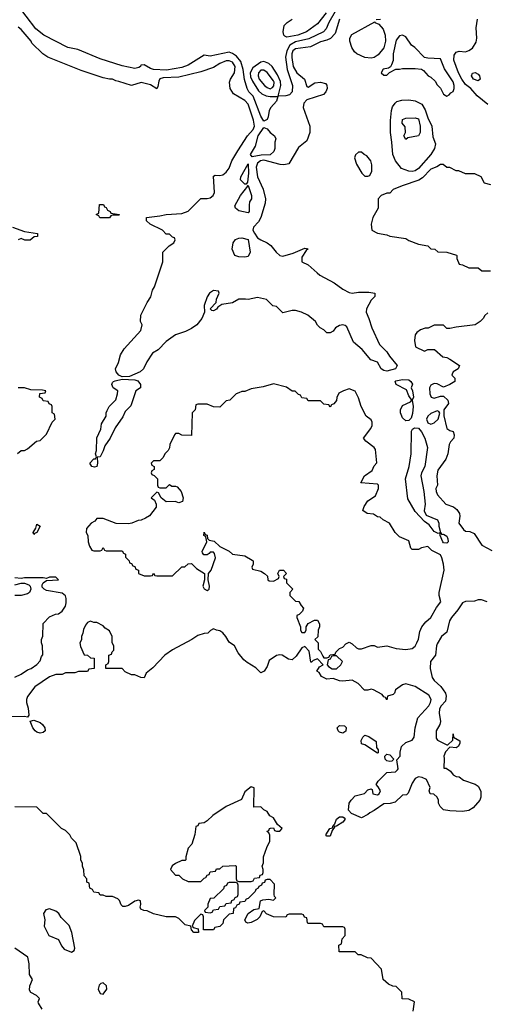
# Model space of a CAD drawing. Header units: inches. Extents: x 2380053 to 2584298, y 380219 to 546618.
# Tile 654 of 656: x 2525300 to 2528255, y 455353 to 461607. Entities that reach past the tile are written whole.
import ezdxf

# ---------------------------------------------------------------- set-up
doc = ezdxf.new("R2010")
doc.units = ezdxf.units.IN
doc.header["$MEASUREMENT"] = 0
doc.layers.add('C5425', color=7, linetype='Continuous')
doc.layers.add('C5426', color=7, linetype='Continuous')

msp = doc.modelspace()

# ---------------------------------------------------------------- linework, layer by layer
at = {"layer": 'C5425', "color": 2}
for points, elevation in [([(2527187, 460000), (2527204.5, 459984.5), (2527295.9, 459935.9), (2527350, 459894.8), (2527390, 459874), (2527410, 459870.8), (2527450, 459877.3), (2527516, 459876), (2527554, 459870), (2527554, 459850), (2527530, 459826), (2527502, 459770), (2527498, 459750), (2527516, 459710), (2527534.8, 459650), (2527583.9, 459543.9), (2527630, 459497.3), (2527646, 459470), (2527694.8, 459410), (2527684.7, 459390), (2527630, 459375.8), (2527610, 459378.7), (2527594.5, 459390), (2527571.4, 459431.4), (2527527.7, 459447.7), (2527473.1, 459513.1), (2527419.1, 459559.1), (2527375.6, 459655.6), (2527365.4, 459665.4), (2527350, 459669.6), (2527330, 459664.5), (2527304.7, 459650), (2527290, 459628), (2527270, 459618), (2527250, 459618), (2527230, 459638), (2527206, 459650), (2527190, 459666), (2527178, 459690), (2527128, 459730), (2527088, 459750), (2527050, 459761.2), (2527030, 459761.2), (2526970, 459746), (2526930, 459786), (2526906, 459790), (2526866, 459830), (2526810, 459842), (2526750, 459829), (2526733.2, 459833.2), (2526690, 459833.2), (2526650.6, 459809.4), (2526582, 459798), (2526558, 459782), (2526550, 459769), (2526530, 459758), (2526520.4, 459760.4), (2526508, 459770), (2526548, 459810), (2526548.4, 459831.6), (2526566, 459870), (2526562, 459882), (2526530, 459888), (2526504.7, 459870), (2526490, 459846), (2526471.6, 459791.6), (2526474, 459750), (2526456, 459710), (2526424.7, 459670), (2526390, 459645.2), (2526352.8, 459627.2), (2526290, 459606), (2526230, 459564), (2526178, 459510), (2526142, 459490), (2526106.4, 459433.6), (2526086, 459390), (2526064.7, 459370), (2525998, 459342), (2525950, 459339), (2525930, 459348.7), (2525912.7, 459370), (2525909.2, 459390), (2525927, 459430), (2525940.5, 459479.5), (2525963.3, 459516.7), (2526070, 459634), (2526078, 459670), (2526066, 459690), (2526068, 459730), (2526108.7, 459810), (2526132.9, 459847.1), (2526144, 459890), (2526155.3, 459910), (2526185, 460000)], 22), ([(2528270, 459746), (2528251.6, 459728.4), (2528242, 459710), (2528222, 459690), (2528190.9, 459669.1), (2528070, 459655.3), (2528030, 459646), (2528010, 459646), (2527990, 459666), (2527930, 459666), (2527891.6, 459648.4), (2527872.7, 459647.3), (2527843.6, 459636.4), (2527819.6, 459620.4), (2527810, 459606), (2527804.7, 459570), (2527812, 459530), (2527870, 459502), (2527890, 459512), (2527931.6, 459511.6), (2527986.4, 459466.4), (2528010, 459462), (2528030, 459452), (2528092, 459410), (2528082, 459390), (2528052, 459370), (2528043.6, 459356.4), (2528042, 459350), (2528062, 459330), (2528062, 459310), (2528030.6, 459289.4), (2527990, 459274), (2527950, 459295.1), (2527930, 459297), (2527910, 459285.2), (2527901.6, 459270), (2527902, 459230), (2527910.7, 459210.7), (2527930, 459202.8), (2527970, 459216), (2527990, 459216), (2528018, 459190), (2528021, 459170), (2527991.3, 459130), (2527991.6, 459091.6), (2528011.1, 459011.1), (2528030, 458998), (2528051, 458991), (2528058, 458970), (2528056, 458950), (2528033.2, 458926.8), (2528024.9, 458910), (2528017.3, 458850), (2528004.5, 458815.5), (2527954.4, 458745.6), (2527947.7, 458710), (2527951, 458650), (2527941, 458630), (2527942.8, 458610), (2527951, 458590), (2528004.7, 458530), (2528052.8, 458512.8), (2528075.2, 458495.2), (2528090.8, 458470), (2528093.7, 458453.7), (2528086.8, 458410), (2528116, 458370), (2528130, 458358.8), (2528156, 458356), (2528184.7, 458344.7), (2528232, 458270), (2528296.8, 458236.8)], 26), ([(2525287.3, 458852.7), (2525310, 458872), (2525330, 458872), (2525350, 458882), (2525406, 458930), (2525430, 458934), (2525470, 458974), (2525506, 459050), (2525526, 459070), (2525522, 459102), (2525506, 459110), (2525506, 459150), (2525502, 459162), (2525487.3, 459167.3), (2525482, 459182), (2525450, 459186), (2525442, 459202), (2525426, 459210), (2525427.3, 459232.7), (2525462, 459238), (2525466, 459250), (2525445.4, 459254.6), (2525370, 459255.3), (2525330, 459268.7), (2525290, 459269.2)], 26), ([(2525270, 457431.3), (2525310, 457451), (2525350, 457478), (2525373.6, 457486.4), (2525408.4, 457511.6), (2525430, 457534), (2525438, 457562), (2525447.3, 457572.7), (2525446, 457630), (2525438, 457650), (2525438, 457670), (2525447.3, 457692.7), (2525448.4, 457771.6), (2525490, 457814), (2525528.4, 457831.6), (2525547.3, 457832.7), (2525570, 457851.3), (2525590, 457882), (2525595.6, 457904.4), (2525596.2, 457930), (2525590, 457948.7), (2525570, 457964.5), (2525470, 457982.7), (2525455.3, 457990), (2525443.7, 458003.7), (2525442, 458018), (2525448.7, 458031.3), (2525470, 458044.7), (2525546, 458050), (2525530, 458066), (2525490, 458066), (2525470, 458058), (2525450, 458062), (2525330, 458062), (2525310, 458058), (2525270, 458062)], 26), ([(2525270, 458018), (2525310, 458027.3), (2525330, 458027.3), (2525358.5, 458018.5), (2525366, 458010), (2525371, 457990), (2525362.8, 457970), (2525350, 457960.9), (2525310.6, 457949.4), (2525270, 457949.3)], 26), ([(2528266, 457910), (2528230, 457922), (2528210, 457922), (2528185.4, 457914.6), (2528130, 457912.3), (2528110, 457903.7), (2528080.6, 457859.4), (2528039.5, 457810), (2528028, 457788), (2528010, 457718), (2527976, 457690), (2527950, 457644), (2527944.4, 457630), (2527938.8, 457570), (2527907.7, 457530), (2527905.8, 457485.8), (2527917.3, 457430), (2527930, 457411), (2527972.4, 457372.4), (2528002, 457330), (2528005.5, 457310), (2528001.4, 457278.6), (2527974.8, 457250), (2527964.9, 457230), (2527962.5, 457202.5), (2527971.3, 457150), (2527966.8, 457130), (2527942.8, 457090), (2527943.6, 457043.6), (2527951.3, 457031.3), (2528010, 457002), (2528018, 457002), (2528048, 457032), (2528050, 457072), (2528054, 457050), (2528092.7, 457027.3), (2528094, 457010), (2528082, 456990), (2528070, 456982), (2528030, 456986), (2528002, 456958), (2527991.3, 456930), (2527994.8, 456914.8), (2527992.7, 456852.7), (2528007.3, 456852.7), (2528034.8, 456834.8), (2528052, 456810), (2528070, 456801), (2528090, 456798), (2528116.9, 456776.9), (2528190.7, 456750.7), (2528210, 456738), (2528226.4, 456706.4), (2528226.8, 456670), (2528221, 456650), (2528178, 456602), (2528150, 456584), (2528110, 456579), (2528030, 456582), (2527990, 456589.2), (2527968, 456610), (2527958, 456630), (2527958, 456650), (2527948.4, 456668.4), (2527928, 456688), (2527906, 456690), (2527898, 456710), (2527906, 456730), (2527882, 456782), (2527854.6, 456794.6), (2527830, 456799), (2527810, 456788), (2527790, 456758), (2527765.4, 456694.6), (2527755.3, 456684.7), (2527730, 456682), (2527682, 456638), (2527650.7, 456629.3), (2527610, 456626.6), (2527550, 456584), (2527522, 456570), (2527510, 456558), (2527470, 456538), (2527406, 456566), (2527386.6, 456586.6), (2527391.8, 456630), (2527402.9, 456650), (2527430, 456678), (2527487.3, 456692.7), (2527510, 456714.8), (2527530, 456722), (2527536.9, 456716.9), (2527542, 456690), (2527570, 456684), (2527582, 456690), (2527589, 456710), (2527575.5, 456735.5), (2527562, 456750), (2527574, 456770), (2527630, 456824.9), (2527686, 456830), (2527697.5, 456842.5), (2527701.2, 456850), (2527694, 456906), (2527714, 456930), (2527714.6, 456954.6), (2527724, 456990), (2527750, 457016), (2527790, 457031.3), (2527804, 457050), (2527809.3, 457109.3), (2527826.2, 457173.8), (2527897, 457250), (2527907.3, 457270), (2527911.6, 457290), (2527896.2, 457316.2), (2527810, 457372.7), (2527750, 457388), (2527730, 457382), (2527684.7, 457350), (2527678, 457330), (2527670, 457322), (2527634, 457310), (2527630, 457288), (2527622, 457302), (2527610, 457306), (2527600.4, 457320.4), (2527546, 457350), (2527530, 457354), (2527510, 457348), (2527489.1, 457349.1), (2527448.7, 457390), (2527410, 457413.2), (2527350, 457406), (2527330, 457408), (2527290, 457422), (2527250, 457419), (2527216.4, 457436.4), (2527200.4, 457460.4), (2527186, 457470), (2527203.1, 457496.9), (2527226, 457510), (2527190, 457548), (2527162, 457538), (2527152.7, 457527.3), (2527147.3, 457527.3), (2527136.4, 457596.4), (2527110, 457626), (2527090, 457618), (2527055.3, 457564.7), (2527030, 457542), (2527005.6, 457545.6), (2526966, 457570), (2526950, 457574), (2526930, 457569), (2526883.5, 457536.5), (2526870, 457498), (2526850.9, 457469.1), (2526830, 457458), (2526798, 457490), (2526743.8, 457523.8), (2526722.3, 457542.3), (2526686, 457586), (2526664, 457630), (2526630, 457653.2), (2526609.3, 457690), (2526590, 457713.2), (2526570, 457726), (2526549, 457729), (2526530, 457738), (2526511.6, 457728.4), (2526494, 457710), (2526470, 457708.7), (2526430, 457695.3), (2526392, 457670), (2526270, 457604), (2526222, 457570), (2526144.7, 457490), (2526103.5, 457456.5), (2526090, 457428), (2526070, 457428.7), (2526030, 457446), (2526010, 457446), (2525970, 457466), (2525950, 457486), (2525847.3, 457487.3), (2525846, 457510), (2525862, 457518), (2525866, 457530), (2525866, 457570), (2525882, 457578), (2525887.3, 457592.7), (2525898, 457602), (2525898, 457630), (2525888, 457650), (2525888, 457690), (2525870, 457726), (2525843.1, 457743.1), (2525830, 457758), (2525790, 457778), (2525770, 457778), (2525750, 457786), (2525730, 457778), (2525718, 457762), (2525705.4, 457734.6), (2525702, 457710), (2525692, 457690), (2525691.6, 457668.4), (2525682, 457650), (2525685.4, 457625.4), (2525710, 457574), (2525731.6, 457571.6), (2525750, 457554), (2525772.7, 457552.7), (2525772.7, 457487.3), (2525738, 457482), (2525730, 457468), (2525672.7, 457467.3), (2525650, 457458), (2525590, 457458), (2525570, 457448), (2525530, 457448), (2525490, 457433.2), (2525396, 457370), (2525350, 457308), (2525342.8, 457290), (2525342.8, 457270), (2525353.4, 457233.4), (2525358, 457190), (2525350, 457178), (2525330, 457182), (2525230, 457179)], 26), ([(2527798, 455310), (2527806, 455370), (2527770, 455386), (2527728, 455388), (2527726, 455430), (2527690, 455466), (2527668.4, 455468.4), (2527640.4, 455480.4), (2527606, 455510), (2527596.4, 455576.4), (2527530, 455646), (2527508.4, 455648.4), (2527467.3, 455667.3), (2527448.4, 455668.4), (2527430, 455686), (2527327.3, 455687.3), (2527326, 455730), (2527342, 455738), (2527346, 455770), (2527366, 455790), (2527366, 455830), (2527362, 455842), (2527350, 455846), (2527230, 455846), (2527222, 455862), (2527210, 455866), (2527130, 455866), (2527126, 455870), (2527122, 455902), (2527107.3, 455907.3), (2527102, 455922), (2527090, 455926), (2527010, 455926), (2526998, 455922), (2526990, 455906), (2526910, 455908), (2526867.3, 455927.3), (2526850, 455946), (2526838, 455942), (2526824.7, 455910), (2526807.1, 455892.9), (2526770, 455873.2), (2526749, 455869), (2526735.3, 455875.3), (2526729.3, 455890.7), (2526749.2, 455930.8), (2526785.2, 455954.8), (2526819, 455961), (2526829.1, 456010.9), (2526842.7, 456017.3), (2526882, 456022), (2526910, 456014), (2526926, 456030), (2526918, 456038), (2526915.3, 456050), (2526916.4, 456116.4), (2526890, 456146), (2526870, 456146), (2526858, 456142), (2526852.7, 456127.3), (2526838, 456122), (2526834, 456110), (2526818, 456102), (2526814, 456090), (2526798, 456082), (2526794, 456070), (2526750, 456026), (2526738, 456022), (2526730, 456006), (2526698, 456002), (2526694, 455990), (2526678, 455982), (2526670, 455966), (2526658, 455962), (2526654, 455930), (2526630, 455926), (2526594, 455890), (2526590, 455866), (2526570, 455848), (2526538, 455842), (2526530, 455826), (2526467.3, 455827.3), (2526466, 455910), (2526462, 455922), (2526450, 455926), (2526410, 455886), (2526394, 455850), (2526402, 455842), (2526432.7, 455832.7), (2526434, 455810), (2526406, 455810), (2526390, 455826), (2526386, 455850), (2526350, 455859), (2526310, 455899), (2526290, 455908.7), (2526230, 455908.7), (2526150, 455929), (2526110, 455948), (2526088.9, 455948.9), (2526070, 455958), (2526064, 455970), (2526068, 455988), (2526066, 456010), (2526054.6, 456014.6), (2526030, 456009), (2525990, 455981.2), (2525970, 455974), (2525955.3, 455975.3), (2525944.7, 455984.7), (2525933.6, 456013.6), (2525923.1, 456023.1), (2525890, 456038), (2525850, 456038), (2525830, 456046), (2525810, 456046), (2525802, 456062), (2525770, 456066), (2525762, 456082), (2525746, 456090), (2525742, 456122), (2525726, 456130), (2525726, 456150), (2525708.4, 456168.4), (2525707.3, 456207.3), (2525698, 456230), (2525698, 456250), (2525688.9, 456268.9), (2525687.3, 456292.7), (2525658, 456378), (2525629.1, 456409.1), (2525618, 456430), (2525590, 456458), (2525566, 456470), (2525470, 456566), (2525450, 456566), (2525410, 456606), (2525268.4, 456608.4)], 30), ([(2525443.1, 455323.1), (2525420.4, 455360.4), (2525418, 455370), (2525426, 455390), (2525406, 455410), (2525370, 455428), (2525363.2, 455443.2), (2525364, 455470), (2525382, 455510), (2525362.7, 455542.7), (2525360.9, 455610), (2525352.9, 455652.9), (2525270, 455709)], 34)]:
    msp.add_lwpolyline(points, dxfattribs=dict(at, elevation=elevation))
for points, elevation in [([(2526910, 459295.3), (2526844.5, 459275.5), (2526770, 459262), (2526730, 459246), (2526710, 459246), (2526690, 459238), (2526674, 459230), (2526634, 459190), (2526610, 459186), (2526570, 459146), (2526530, 459148), (2526490, 459166), (2526430, 459166), (2526418, 459162), (2526414, 459130), (2526394, 459110), (2526390, 458966), (2526330, 458968), (2526310, 458978), (2526290, 458978), (2526282, 458970), (2526252, 458910), (2526251.1, 458888.9), (2526242, 458870), (2526222, 458850), (2526210, 458826), (2526190, 458806), (2526150, 458806), (2526134, 458790), (2526138, 458778), (2526154, 458770), (2526154, 458750), (2526138, 458742), (2526134, 458730), (2526138, 458718), (2526152.7, 458712.7), (2526174, 458690), (2526174, 458650), (2526178, 458638), (2526190, 458634), (2526230, 458634), (2526250, 458654), (2526264.7, 458644.7), (2526290, 458644.7), (2526299.8, 458639.8), (2526326, 458610), (2526338, 458570), (2526334, 458546), (2526310, 458538), (2526287.3, 458547.3), (2526230, 458544), (2526198, 458570), (2526182, 458602), (2526170, 458606), (2526134, 458570), (2526156, 458556), (2526166.8, 458530), (2526166, 458510), (2526123.6, 458456.4), (2526099.6, 458440.4), (2526071.6, 458428.4), (2526052.7, 458427.3), (2526011.6, 458408.4), (2525990, 458406), (2525912.7, 458407.3), (2525830, 458438), (2525790, 458438), (2525776.9, 458423.1), (2525754, 458410), (2525723.6, 458376.4), (2525722, 458350), (2525732, 458330), (2525734, 458290), (2525743.6, 458263.6), (2525758, 458238), (2525770, 458234), (2525810, 458234), (2525822, 458238), (2525830, 458254), (2525838, 458238), (2525850, 458234), (2525950, 458234), (2525958, 458218), (2525971.6, 458211.6), (2525972.7, 458192.7), (2525994, 458170), (2525998, 458158), (2526010, 458154), (2526018, 458138), (2526030, 458134), (2526038, 458118), (2526054, 458110), (2526054, 458090), (2526090, 458074), (2526130, 458074), (2526142, 458078), (2526150, 458092), (2526158, 458078), (2526170, 458074), (2526270, 458074), (2526328.4, 458131.6), (2526347.3, 458132.7), (2526368.7, 458151.3), (2526390, 458154), (2526421.4, 458121.4), (2526474, 458090), (2526474, 458050), (2526462.8, 458010), (2526470, 457992), (2526490, 457981), (2526502, 457990), (2526505.2, 458010), (2526495.3, 458050), (2526498, 458090), (2526515.3, 458110), (2526542, 458190), (2526536.4, 458216.4), (2526530, 458226), (2526510, 458226), (2526503.6, 458216.4), (2526490, 458208.7), (2526468.9, 458208.9), (2526460.4, 458220.4), (2526458, 458230), (2526488, 458290), (2526482, 458322), (2526468.7, 458330), (2526470, 458352), (2526478, 458338), (2526490, 458334), (2526492.7, 458312.7), (2526502, 458302), (2526535.3, 458295.3), (2526570, 458262), (2526630, 458232), (2526650, 458212), (2526730, 458201), (2526775.3, 458175.3), (2526782, 458170), (2526782, 458150), (2526774, 458130), (2526778, 458118), (2526830, 458104.7), (2526854, 458090), (2526872.7, 458072.7), (2526874, 458050), (2526883.6, 458043.6), (2526910, 458042), (2526942, 458058), (2526946, 458070), (2526938, 458090), (2526948.4, 458111.6), (2526974, 458110), (2526994, 458090), (2526974, 458070), (2526978, 458058), (2526992.7, 458052.7), (2526994, 458030), (2527034, 457990), (2527014, 457970), (2527014, 457950), (2527050, 457914), (2527071.1, 457911.1), (2527085.4, 457885.4), (2527102, 457870), (2527094, 457850), (2527074, 457830), (2527058, 457822), (2527058, 457810), (2527082, 457750), (2527082, 457730), (2527090, 457714), (2527110, 457714), (2527118, 457730), (2527118, 457750), (2527130, 457772), (2527170, 457794), (2527190, 457794), (2527202, 457770), (2527202, 457750), (2527194, 457730), (2527191.6, 457688.4), (2527174, 457670), (2527194, 457650), (2527194, 457610), (2527210, 457594), (2527223.6, 457563.6), (2527230, 457554), (2527250, 457554), (2527262, 457558), (2527270, 457574), (2527302, 457578), (2527306, 457590), (2527330, 457614), (2527350, 457622), (2527370, 457642), (2527390, 457654), (2527410, 457642), (2527436.9, 457616.9), (2527450, 457611.3), (2527470, 457611.3), (2527530, 457632), (2527550, 457632), (2527570, 457622), (2527630, 457631.3), (2527690, 457614), (2527750, 457607.7), (2527790, 457614), (2527810, 457627.7), (2527820.9, 457650), (2527830, 457672), (2527839.4, 457720.6), (2527851.6, 457750), (2527877.4, 457782.6), (2527910, 457810.8), (2527945.6, 457874.4), (2527973.2, 457910), (2527961.2, 457950), (2527961.2, 457970), (2527993.2, 458110), (2527988.7, 458150), (2527979, 458190), (2527970, 458208), (2527916, 458236), (2527890, 458262), (2527850, 458253.2), (2527830, 458241.2), (2527790, 458242), (2527782, 458250), (2527770, 458298), (2527710, 458322), (2527682, 458350), (2527646, 458410), (2527606, 458430), (2527588, 458448), (2527570, 458448.7), (2527545.6, 458465.6), (2527506, 458470), (2527478, 458490), (2527485.6, 458514.4), (2527509.3, 458550.7), (2527557.2, 458582.8), (2527578, 458630), (2527578, 458650), (2527570, 458658), (2527466, 458666), (2527488.7, 458710), (2527536, 458744), (2527550, 458774), (2527567.3, 458792.7), (2527558, 458878), (2527549.3, 458890), (2527496, 458930), (2527482, 458950), (2527528.7, 459010), (2527538, 459030), (2527538, 459050), (2527530, 459066), (2527498, 459090), (2527468, 459150), (2527450, 459206), (2527428.4, 459248.4), (2527390, 459262), (2527354, 459250), (2527325.4, 459234.6), (2527312.7, 459207.3), (2527311.6, 459188.4), (2527292.7, 459167.3), (2527278, 459162), (2527270, 459146), (2527262, 459162), (2527230, 459166), (2527210, 459186), (2527130, 459186), (2527122, 459202), (2527090, 459206), (2527082, 459222), (2527070, 459226), (2527047.3, 459247.3), (2527030, 459248), (2526992.5, 459272.5)], 26), ([(2525774.4, 458765.6), (2525758, 458770), (2525745.2, 458790), (2525770, 458818), (2525782, 458818), (2525788, 458830), (2525782, 458850), (2525788.7, 458870), (2525788.9, 458951.1), (2525814.6, 459005.4), (2525820.4, 459039.6), (2525848, 459090), (2525848, 459110), (2525854.6, 459125.4), (2525868, 459150), (2525910, 459192), (2525921.2, 459230), (2525924, 459250), (2525894, 459270), (2525885.2, 459290), (2525890, 459302), (2525895.3, 459310), (2525905.8, 459314.2), (2525950, 459324.9), (2526030, 459320.7), (2526050, 459314), (2526066, 459290), (2526066, 459270), (2526038, 459250), (2526005.4, 459154.6), (2525970, 459118), (2525955.3, 459084.7), (2525905.2, 459014.8), (2525874.8, 458950), (2525839.8, 458900.2), (2525830, 458868), (2525811, 458830), (2525792, 458828), (2525794, 458790), (2525790, 458768.7)], 22), ([(2527750, 459059.3), (2527730, 459079.3), (2527717.6, 459110), (2527717.6, 459130), (2527730, 459156.3), (2527780.4, 459179.6), (2527788.7, 459190), (2527770, 459218), (2527755.5, 459255.5), (2527689, 459290), (2527682, 459310), (2527686.3, 459313.7), (2527730, 459321.6), (2527770, 459320.7), (2527782.8, 459310), (2527792.3, 459292.3), (2527784.7, 459270), (2527793.4, 459250), (2527798.8, 459210), (2527790.8, 459190), (2527797.6, 459150), (2527793.4, 459106.6), (2527784.5, 459075.5), (2527770, 459061.2)], 22), ([(2527950, 459122), (2527910, 459105.2), (2527890, 459089), (2527881.6, 459070), (2527890, 459047.3), (2527910, 459037.3), (2527930, 459046), (2527955.3, 459070), (2527967.3, 459107.3), (2527959, 459119)], 26), ([(2527978, 458338), (2527990, 458338.8), (2528010, 458326), (2528018, 458310), (2528018.8, 458290), (2528010, 458282.7), (2527990, 458285.1), (2527984.5, 458290), (2527968, 458332), (2527968, 458348), (2527956, 458344), (2527930, 458357.2), (2527898, 458398), (2527870, 458419), (2527810, 458483.7), (2527764.1, 458564.1), (2527749.3, 458690), (2527771.5, 458768.5), (2527785.1, 458850), (2527786.8, 458993.2), (2527793.2, 459006.8), (2527805.2, 459014.8), (2527830, 459013.4), (2527850.5, 458990), (2527870.7, 458950), (2527887.7, 458890), (2527870.4, 458770), (2527850.6, 458730), (2527846, 458710), (2527864.9, 458610), (2527874, 458530), (2527867.7, 458487.7), (2527880.5, 458460.5), (2527950.8, 458430), (2527961, 458410), (2527961, 458390), (2527970.7, 458350.7)], 22), ([(2525390, 458338), (2525385.2, 458350), (2525402, 458378), (2525410, 458402), (2525430.5, 458390), (2525410, 458349.2), (2525395.3, 458344.7)], 22), ([(2527310, 457566), (2527290, 457566), (2527278, 457562), (2527270, 457546), (2527258, 457542), (2527252, 457510), (2527259.6, 457499.6), (2527283.6, 457483.6), (2527310, 457484.7), (2527338, 457510), (2527348, 457530)], 26), ([(2525430, 457076), (2525410, 457081.2), (2525399, 457090), (2525384, 457110), (2525367.3, 457152.7), (2525390, 457158), (2525430, 457142.8), (2525446, 457130), (2525458.8, 457110), (2525461, 457090), (2525450, 457079)], 26), ([(2527350, 457075.3), (2527330, 457082), (2527322, 457090), (2527315.3, 457110), (2527330, 457124.7), (2527362, 457122), (2527371.1, 457111.1), (2527370, 457088)], 26), ([(2527570, 456948), (2527490, 457002), (2527468.7, 457008.7), (2527468, 457030), (2527478, 457050), (2527490, 457062), (2527515.3, 457055.3), (2527562, 457022), (2527564.7, 456984.7), (2527574, 456970), (2527574, 456950)], 26), ([(2527650, 456895.3), (2527630, 456899), (2527619, 456910), (2527618, 456930), (2527630, 456942), (2527650, 456938), (2527674, 456910), (2527670, 456906), (2527662, 456898)], 26), ([(2526770, 456735.3), (2526730, 456702), (2526706.8, 456653.2), (2526610, 456609), (2526526.4, 456553.6), (2526490, 456518), (2526470, 456506), (2526438, 456502), (2526430, 456486), (2526418, 456482), (2526412, 456432), (2526392, 456370), (2526370, 456346), (2526354, 456290), (2526354, 456270), (2526350, 456266), (2526330, 456266), (2526290, 456248), (2526267.1, 456232.9), (2526258, 456210), (2526290, 456174), (2526310, 456174), (2526334, 456150), (2526370, 456134), (2526450, 456134), (2526470, 456154), (2526482, 456158), (2526490, 456174), (2526502, 456178), (2526510, 456194), (2526542, 456198), (2526550, 456214), (2526570, 456214), (2526588.4, 456231.6), (2526670, 456234), (2526674, 456230), (2526674, 456150), (2526678, 456138), (2526690, 456134), (2526770, 456134), (2526782, 456138), (2526790, 456154), (2526822, 456158), (2526827.3, 456172.7), (2526842, 456178), (2526846, 456190), (2526846, 456210), (2526838, 456230), (2526847.3, 456252.7), (2526848, 456290), (2526868, 456350), (2526888, 456390), (2526887.3, 456427.3), (2526882, 456442), (2526868, 456450), (2526870, 456454), (2526882, 456458), (2526886, 456470), (2526892.7, 456472.7), (2526910, 456474), (2526918, 456458), (2526930, 456454), (2526950, 456454), (2526966, 456470), (2526936.4, 456496.4), (2526910, 456538), (2526888, 456550), (2526870, 456578), (2526850, 456588), (2526830, 456608), (2526786, 456606), (2526787.3, 456727.3)], 30), ([(2527302, 456482), (2527294, 456486), (2527298, 456478), (2527282.8, 456457.2), (2527270, 456421.2), (2527250, 456421.2), (2527243.7, 456430), (2527269.3, 456470), (2527284.7, 456475.3), (2527289.3, 456490), (2527299.5, 456500.5), (2527309.7, 456530.3), (2527330, 456544), (2527350, 456544.7), (2527358.8, 456538.8), (2527364.7, 456530), (2527351, 456510), (2527310, 456485.2)], 26), ([(2526670, 456126), (2526630, 456126), (2526618, 456122), (2526612.7, 456107.3), (2526598, 456102), (2526592.7, 456087.3), (2526532.7, 456027.3), (2526510, 456026), (2526494, 455990), (2526494, 455970), (2526474, 455950), (2526478, 455938), (2526510, 455934), (2526522, 455938), (2526530, 455954), (2526562, 455958), (2526570, 455974), (2526602, 455978), (2526610, 455994), (2526642, 455998), (2526647.3, 456012.7), (2526662, 456018), (2526667.3, 456032.7), (2526682, 456038), (2526686, 456050), (2526686, 456110), (2526682, 456122)], 30), ([(2525490, 455959), (2525466.4, 455953.6), (2525451.3, 455930), (2525458.8, 455890), (2525456, 455850), (2525486, 455790), (2525546, 455766), (2525564.9, 455724.9), (2525583.1, 455703.1), (2525630, 455684.7), (2525645.2, 455694.8), (2525649.4, 455710.6), (2525631.3, 455810), (2525614.7, 455854.7), (2525564.1, 455904.1), (2525549, 455930), (2525530, 455945.2)], 34), ([(2525830, 455489.2), (2525814.8, 455485.2), (2525804.5, 455475.5), (2525799.1, 455450), (2525810, 455421), (2525830, 455418.8), (2525854, 455450), (2525851.5, 455471.5)], 34)]:
    msp.add_lwpolyline(points, close=True, dxfattribs=dict(at, elevation=elevation))
at = {"layer": 'C5426', "color": 2}
for points, elevation in [([(2527301.7, 461658.3), (2527262.3, 461590), (2527245.3, 461550), (2527229.1, 461530.9), (2527135.3, 461484.7), (2527050, 461466), (2527014.6, 461445.4), (2526994.5, 461410), (2526986.5, 461370), (2526998, 461290), (2527032.4, 461190), (2527028.4, 461150), (2527013, 461130), (2526990, 461123.1), (2526941.2, 461121.2), (2526958, 461190), (2526955.7, 461215.7), (2526936.8, 461256.8), (2526901.6, 461310), (2526882, 461330), (2526850, 461341.7), (2526830, 461337.7), (2526778.8, 461301.2), (2526762.4, 461270), (2526764.9, 461244.9), (2526776.7, 461216.7), (2526816.4, 461156.4), (2526837, 461137), (2526863.6, 461123.6), (2526890, 461118.9), (2526938.8, 461118.8), (2526930.2, 461089.8), (2526894.4, 461050), (2526882.4, 461030), (2526877, 460990), (2526870, 460973.2), (2526850, 460962), (2526830, 460994), (2526782.5, 461122.5), (2526754, 461150), (2526742.7, 461170), (2526727.6, 461227.6), (2526718.7, 461290), (2526702.7, 461342.7), (2526675.7, 461375.7), (2526650, 461392.3), (2526630, 461400.5), (2526510, 461375.1), (2526470, 461381.2), (2526370, 461319.5), (2526330, 461304.2), (2526232.8, 461287.2), (2526150, 461291.5), (2526130, 461297.6), (2526090, 461320.9), (2526070, 461318), (2526067.3, 461310), (2526056.9, 461303.1), (2526030, 461296.3), (2525950, 461314.5), (2525810, 461358), (2525670, 461417.2), (2525605.2, 461430), (2525453.2, 461510), (2525403.7, 461550), (2525279, 461710)], 18), ([(2527330.5, 461610), (2527301.3, 461518.7), (2527272.4, 461487.6), (2527250, 461477), (2527210, 461467), (2527145.3, 461434.7), (2527050, 461422), (2527032.7, 461410), (2527026.4, 461390), (2527026.3, 461366.3), (2527036, 461310), (2527058.4, 461270), (2527107.7, 461230), (2527122.8, 461182.8), (2527130, 461178), (2527172.9, 461207.1), (2527210, 461211.3), (2527241, 461201), (2527250, 461192), (2527251, 461170), (2527242.8, 461150), (2527228, 461132), (2527122, 461098), (2527102.5, 461077.5), (2527098.8, 461050), (2527141, 460930), (2527141, 460890), (2527122, 460838), (2527070, 460795.3), (2527007.7, 460692.3), (2526975.5, 460684.5), (2526953, 460687), (2526850, 460715.8), (2526828.5, 460711.5), (2526810, 460695.6), (2526801.8, 460670), (2526809.1, 460609.1), (2526845.5, 460530), (2526860.5, 460470), (2526857.5, 460442.5), (2526830.8, 460350), (2526816.5, 460323.5), (2526784, 460290), (2526779.3, 460270), (2526790, 460250.8), (2526810, 460222), (2526830, 460208), (2526870.6, 460190.6), (2526893.4, 460173.4), (2526926.8, 460130), (2526952, 460110), (2526970, 460106), (2527036.1, 460123.9), (2527110, 460156.3), (2527131.3, 460151.3), (2527118.8, 460141.2), (2527090, 460098), (2527091.3, 460070), (2527130.5, 460050.5), (2527187, 460000)], 22), ([(2527244.2, 461650), (2527190, 461582), (2527120.7, 461530), (2527066, 461510), (2526996.5, 461496.5), (2526982, 461502), (2526977.2, 461510), (2526973.2, 461530), (2526978, 461570), (2526998, 461590), (2527030, 461611.3)], 14), ([(2527590, 461608), (2527566, 461606), (2527566, 461610)], 22), ([(2528270, 461069.5), (2528204.2, 461124.2), (2528163.7, 461170), (2528130, 461196.2), (2528105.1, 461230), (2528084.7, 461270), (2528054.5, 461350), (2528058, 461382), (2528070, 461400.7), (2528090, 461407.3), (2528130, 461402.8), (2528150, 461410.7), (2528174, 461426), (2528196.3, 461463.7), (2528201.6, 461490), (2528196.6, 461556.6), (2528206, 461610)], 22), ([(2526185, 460000), (2526208, 460070), (2526208.7, 460130), (2526248.9, 460171.1), (2526278, 460190), (2526286, 460210), (2526282, 460222), (2526270, 460226), (2526250, 460246), (2526230, 460246), (2526206, 460270), (2526128.9, 460308.9), (2526106, 460330), (2526106, 460350), (2526190, 460361), (2526230, 460370.8), (2526330, 460376), (2526368.4, 460391.6), (2526449.1, 460470.9), (2526490, 460471), (2526510, 460476), (2526528.7, 460490), (2526537.2, 460510), (2526530, 460614), (2526540.2, 460619.8), (2526570, 460618), (2526590, 460622), (2526610, 460638), (2526630, 460664.7), (2526647.3, 460710), (2526684.7, 460775.3), (2526746.3, 460870), (2526781.7, 460910), (2526789.7, 460930), (2526784.7, 460970), (2526749.7, 461070), (2526730, 461094.3), (2526656.9, 461136.9), (2526636, 461170), (2526632, 461210), (2526638.4, 461230), (2526663, 461270), (2526668.2, 461310), (2526650, 461338), (2526630, 461346.6), (2526610, 461346.3), (2526570.3, 461329.7), (2526530, 461302.9), (2526450, 461276.3), (2526310, 461241.7), (2526210, 461237.7), (2526190, 461231.5), (2526182.3, 461217.7), (2526177.1, 461182.9), (2526170, 461169), (2526130, 461194.5), (2526071.3, 461208.7), (2526010, 461188.7), (2525930, 461215.3), (2525910, 461218), (2525890, 461228.7), (2525870, 461229), (2525830, 461239), (2525690, 461285.2), (2525478, 461370), (2525448, 461390), (2525378, 461458), (2525373.2, 461470), (2525310, 461546), (2525290, 461559.3)], 22), ([(2528290, 460559), (2528249.1, 460569.1), (2528228.4, 460608.4), (2528188.4, 460628.4), (2528128.9, 460628.9), (2528087.3, 460647.3), (2528070, 460648), (2528030, 460668), (2528010, 460668), (2527987.3, 460687.3), (2527970, 460688), (2527947.9, 460672.1), (2527910, 460657.2), (2527856.7, 460603.3), (2527832.8, 460587.2), (2527727.3, 460552.7), (2527670, 460528), (2527650, 460506), (2527630, 460506), (2527594, 460490), (2527574, 460470), (2527574, 460410), (2527542, 460350), (2527531.6, 460308.4), (2527534, 460270), (2527571, 460251), (2527630, 460241), (2527650, 460231.3), (2527750, 460218), (2527770, 460204.7), (2527830, 460182), (2527890, 460171.3), (2527910, 460152), (2527934, 460150), (2527952.7, 460132.7), (2528010, 460131.3), (2528071.1, 460111.1), (2528074, 460110), (2528074, 460090), (2528090, 460054), (2528111.1, 460051.1), (2528150, 460031.3), (2528210, 460031.3), (2528232.7, 460012.7), (2528287.3, 460012.7)], 26), ([(2525254, 460290), (2525330, 460262), (2525414, 460250), (2525414, 460230), (2525392.7, 460227.3), (2525367.3, 460207.3), (2525332.7, 460207.3), (2525310, 460218), (2525291.6, 460208.4)], 22)]:
    msp.add_lwpolyline(points, dxfattribs=dict(at, elevation=elevation))
for points, elevation in [([(2527530, 461362.6), (2527490, 461366.9), (2527439.5, 461390), (2527424.1, 461404.1), (2527407.6, 461430), (2527395.6, 461470), (2527394.5, 461490), (2527407.7, 461512.3), (2527554, 461594), (2527554, 461590), (2527579.8, 461579.8), (2527607.1, 461547.1), (2527620.3, 461510), (2527620.9, 461470), (2527611.1, 461428.9), (2527575.9, 461384.1), (2527550, 461366.9)], 22), ([(2527730, 461508.7), (2527710, 461504), (2527690, 461478), (2527671, 461390), (2527671.1, 461348.9), (2527659.6, 461320.4), (2527652.7, 461307.3), (2527639.6, 461300.4), (2527606.4, 461293.6), (2527594, 461270), (2527610, 461254), (2527630, 461254), (2527647.3, 461272.7), (2527688, 461292), (2527710, 461292), (2527730, 461298), (2527810, 461298), (2527850, 461292), (2527863.6, 461283.6), (2527891.6, 461251.6), (2527910, 461242), (2527936.9, 461216.9), (2527950, 461194), (2527971.6, 461171.6), (2527990, 461134), (2528010, 461122), (2528026, 461130), (2528036.4, 461143.6), (2528050, 461152), (2528057.2, 461170), (2528058, 461190), (2528050, 461213.2), (2527995.9, 461295.9), (2527970, 461358), (2527890, 461362), (2527870, 461368), (2527808, 461430), (2527785.6, 461445.6), (2527750, 461498)], 26), ([(2526850, 461286.3), (2526830, 461286), (2526815.3, 461270), (2526813.1, 461250), (2526820.3, 461230), (2526853.7, 461190), (2526870, 461176.9), (2526890, 461169), (2526904.2, 461175.8), (2526913.2, 461186.8), (2526914.2, 461210), (2526910, 461219.5), (2526870, 461271.3)], 22), ([(2528210, 461219.3), (2528179.3, 461230), (2528167.3, 461250), (2528173.2, 461266.8), (2528190, 461272.7), (2528210, 461260.7), (2528218, 461250), (2528222.8, 461230)], 18), ([(2527790, 460643), (2527770, 460644.7), (2527722.2, 460662.2), (2527686, 460710), (2527667.6, 460750), (2527662.6, 460830), (2527653.5, 460890), (2527652.4, 460967.6), (2527659.6, 461030), (2527666.5, 461053.5), (2527682, 461078), (2527693, 461087), (2527724.2, 461095.8), (2527770, 461099), (2527810, 461092.9), (2527851.8, 461070), (2527874.2, 461034.2), (2527890, 460984.9), (2527916.5, 460930), (2527922.8, 460862.8), (2527938.5, 460818.5), (2527933, 460790), (2527908.2, 460750), (2527830, 460661.3), (2527810, 460648)], 22), ([(2527750, 460846), (2527738, 460870), (2527748, 460890), (2527747.3, 460927.3), (2527728, 460950), (2527730, 460974), (2527750, 460982), (2527810, 460984.7), (2527830, 460978), (2527841, 460930), (2527841, 460890), (2527831.3, 460870), (2527763.6, 460856.4)], 18), ([(2526775.3, 460735.3), (2526764, 460750), (2526797, 460803), (2526814.5, 460870), (2526850, 460922.8), (2526870, 460914.8), (2526890, 460890.8), (2526918, 460870), (2526926, 460850), (2526918.8, 460830), (2526918.8, 460790), (2526914, 460770), (2526890, 460748.4), (2526832.8, 460747.2)], 18), ([(2527470, 460766), (2527450, 460766), (2527431.6, 460748.4), (2527424.7, 460730), (2527438, 460690), (2527471.6, 460631.6), (2527490, 460614), (2527510, 460614), (2527522, 460618), (2527535.3, 460644.7), (2527534.6, 460685.4), (2527528.7, 460710), (2527503.1, 460743.1), (2527486, 460750)], 26), ([(2526730, 460562), (2526701.2, 460590), (2526703.7, 460610), (2526750, 460692), (2526752.4, 460632.4), (2526745.4, 460574.6), (2526738, 460562)], 18), ([(2526750, 460381.2), (2526690, 460394), (2526668.7, 460410), (2526665.2, 460425.2), (2526701.2, 460490), (2526748, 460550), (2526746, 460554), (2526750, 460554), (2526770.4, 460490), (2526770.4, 460470), (2526759.1, 460450), (2526756.3, 460430), (2526757.3, 460390)], 18), ([(2525808.4, 460348.4), (2525802, 460362), (2525786, 460370), (2525802, 460378), (2525807.3, 460432.7), (2525832.7, 460432.7), (2525838, 460418), (2525850, 460414), (2525858, 460398), (2525874, 460390), (2525878, 460378), (2525934, 460370), (2525930, 460366), (2525890, 460366), (2525878, 460362), (2525870, 460348.7)], 22), ([(2526730, 460098), (2526690, 460100.7), (2526665.2, 460110), (2526649.5, 460150.5), (2526655.1, 460190), (2526669.6, 460210.4), (2526690, 460220.5), (2526710, 460222), (2526750, 460210.6), (2526762.8, 460130), (2526750, 460104)], 18)]:
    msp.add_lwpolyline(points, close=True, dxfattribs=dict(at, elevation=elevation))

doc.saveas('drawing.dxf')
